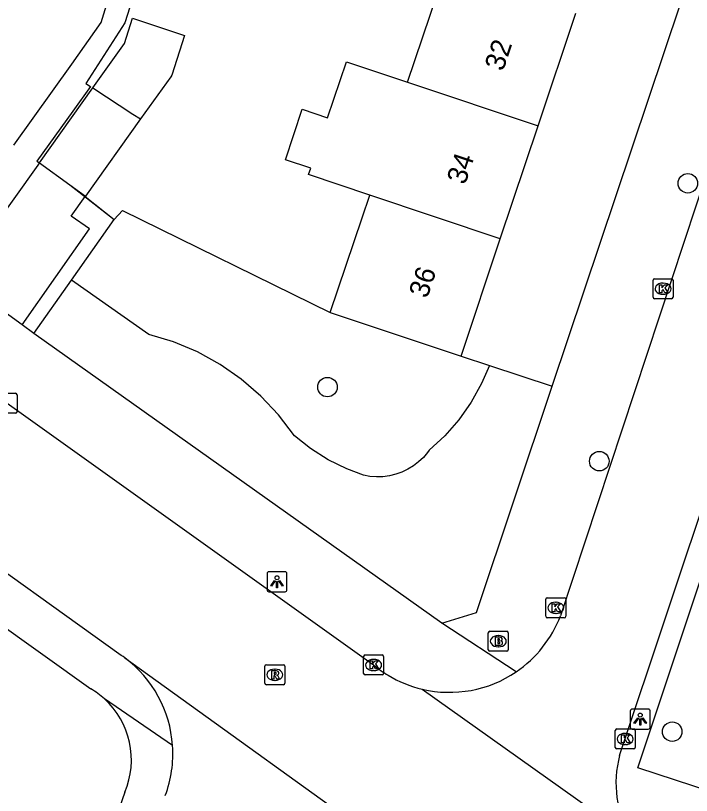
# Model space of a CAD drawing. Extents: x 162532 to 163264, y 381233 to 382042.
# Drawn here: x 163171.91 to 163205.75, y 381503.3 to 381542.39 of the extents above; entities that cross this region are included whole.
import ezdxf

# ---------------------------------------------------------------- set-up
doc = ezdxf.new("R2010")
doc.units = 0
for name, color, linetype in [('IMGEO_Boom', 7, 'Continuous'), ('IMGEO_Brandkraan', 7, 'Continuous'), ('IMGEO_Groenvoorziening', 7, 'Continuous'), ('IMGEO_Hek', 7, 'Continuous'), ('IMGEO_Kolk', 7, 'Continuous'), ('IMGEO_Lichtpunt', 7, 'Continuous'), ('IMGEO_Pand', 7, 'Continuous'), ('IMGEO_Pand_nummerreeks', 7, 'Continuous'), ('IMGEO_Rijbaan_lokaal_open', 7, 'Continuous'), ('IMGEO_Rioolput', 7, 'Continuous'), ('IMGEO_Voetpad_open', 7, 'Continuous')]:
    doc.layers.add(name, color=color, linetype=linetype)

msp = doc.modelspace()

# ---------------------------------------------------------------- linework, layer by layer
at = {"layer": 'IMGEO_Boom'}
for centre in [(163205.574, 381533.98), (163187.525, 381523.767), (163201.142, 381520.052), (163204.793, 381506.498)]:
    msp.add_circle(centre, 0.489, dxfattribs=at)
at = {"layer": 'IMGEO_Brandkraan'}
for p, q in [((163195.658, 381511.53), (163196.51, 381511.53)), ((163195.583, 381510.604), (163195.583, 381511.456)), ((163196.071, 381511.31), (163196.096, 381511.31)), ((163196.584, 381511.456), (163196.584, 381510.604)), ((163196.094, 381510.75), (163196.069, 381510.75)), ((163196.51, 381510.53), (163195.658, 381510.53))]:
    msp.add_line(p, q, dxfattribs=at)
for points in [[(163195.658, 381511.53), (163196.51, 381511.53)], [(163195.583, 381510.604), (163195.583, 381511.456)], [(163195.931, 381511.23), (163195.931, 381510.83), (163196.144, 381510.83)], [(163196.162, 381511.23), (163195.931, 381511.23)], [(163196.11, 381511.149), (163196.056, 381511.149), (163196.056, 381511.073)], [(163196.584, 381511.456), (163196.584, 381510.604)], [(163196.056, 381511.073), (163196.109, 381511.073)], [(163196.118, 381510.997), (163196.056, 381510.997), (163196.056, 381510.916)], [(163196.056, 381510.916), (163196.118, 381510.916)], [(163196.51, 381510.53), (163195.658, 381510.53)]]:
    msp.add_lwpolyline(points, dxfattribs=at)
for centre, radius, start, end in [((163195.66, 381511.454), 0.0765, 91.552, 178.448), ((163195.66, 381511.454), 0.0765, 91.552, 178.448), ((163196.508, 381511.454), 0.0765, 1.552, 88.448), ((163196.508, 381511.454), 0.0765, 1.552, 88.448), ((163196.111, 381511.111), 0.0379, 267.8285, 90.9355), ((163196.166, 381511.085), 0.145, 59.4692, 91.5367), ((163196.191, 381511.132), 0.0922, 285.5137, 58.1501), ((163196.119, 381510.956), 0.0404, 269.8759, 90.5077), ((163196.15, 381511.081), 0.251, 268.6676, 293.5347), ((163196.196, 381510.94), 0.105, 301.3115, 78.989), ((163195.66, 381510.606), 0.0765, 181.552, 268.448), ((163195.66, 381510.606), 0.0765, 181.552, 268.448), ((163196.508, 381510.606), 0.0765, 271.552, 358.448), ((163196.508, 381510.606), 0.0765, 271.552, 358.448)]:
    msp.add_arc(centre, radius, start, end, dxfattribs=at)
for centre, major_axis, ratio, start_param, end_param in [((163196.07, 381511.03), (-0.387, 0.002), 0.722429, 4.712389, 7.853982), ((163196.095, 381511.03), (-0.39, 0.002), 0.717154, 1.570796, 4.712389)]:
    msp.add_ellipse(centre, major_axis=major_axis, ratio=ratio, start_param=start_param, end_param=end_param, dxfattribs=at)
at = {"layer": 'IMGEO_Groenvoorziening'}
for points in [[(163175.41, 381533.343), (163175.388, 381533.311)], [(163176.846, 381532.17), (163177.253, 381532.615), (163187.669, 381527.504)], [(163195.639, 381524.85), (163195.245, 381523.939), (163194.724, 381523.005), (163194.109, 381522.131), (163193.405, 381521.326), (163192.621, 381520.599), (163192.545, 381520.496), (163192.332, 381520.246), (163192.094, 381520.019), (163191.834, 381519.819), (163191.554, 381519.647), (163191.258, 381519.505), (163190.949, 381519.395), (163190.629, 381519.318), (163190.304, 381519.274), (163189.975, 381519.265), (163189.648, 381519.291), (163189.325, 381519.35), (163188.49, 381519.667), (163187.56, 381520.127), (163186.684, 381520.682), (163185.87, 381521.326), (163185.077, 381522.373), (163184.19, 381523.319), (163183.21, 381524.167), (163182.145, 381524.907), (163181.01, 381525.532), (163179.815, 381526.036), (163178.574, 381526.411), (163174.705, 381529.131)], [(163194.223, 381525.315), (163195.639, 381524.85)], [(163195.639, 381524.85), (163198.785, 381523.816)]]:
    msp.add_lwpolyline(points, dxfattribs=at)
at = {"layer": 'IMGEO_Hek'}
for points in [[(163174.617, 381533.912), (163175.07, 381533.558)], [(163175.07, 381533.558), (163176.846, 381532.17)], [(163176.846, 381532.17), (163177.253, 381532.615), (163187.669, 381527.504)]]:
    msp.add_lwpolyline(points, dxfattribs=at)
at = {"layer": 'IMGEO_Kolk'}
for p, q in [((163203.835, 381528.271), (163203.835, 381529.123)), ((163203.91, 381529.197), (163204.762, 381529.197)), ((163204.836, 381529.123), (163204.836, 381528.271)), ((163204.323, 381528.977), (163204.348, 381528.977)), ((163204.346, 381528.417), (163204.321, 381528.417)), ((163204.762, 381528.197), (163203.91, 381528.197)), ((163171.055, 381523.457), (163171.907, 381523.457)), ((163171.981, 381523.383), (163171.981, 381522.531)), ((163171.907, 381522.457), (163171.055, 381522.457)), ((163198.463, 381512.278), (163198.463, 381513.13)), ((163198.538, 381513.204), (163199.39, 381513.204)), ((163199.464, 381513.13), (163199.464, 381512.278)), ((163198.951, 381512.984), (163198.976, 381512.984)), ((163198.974, 381512.424), (163198.949, 381512.424)), ((163199.39, 381512.204), (163198.538, 381512.204)), ((163189.413, 381510.34), (163190.265, 381510.34)), ((163189.338, 381509.414), (163189.338, 381510.266)), ((163189.826, 381510.12), (163189.851, 381510.12)), ((163190.339, 381510.266), (163190.339, 381509.414)), ((163189.849, 381509.56), (163189.824, 381509.56)), ((163190.265, 381509.34), (163189.413, 381509.34)), ((163201.939, 381505.706), (163201.939, 381506.558)), ((163202.014, 381506.632), (163202.866, 381506.632)), ((163202.94, 381506.558), (163202.94, 381505.706)), ((163202.427, 381506.412), (163202.452, 381506.412)), ((163202.45, 381505.852), (163202.425, 381505.852)), ((163202.866, 381505.632), (163202.014, 381505.632))]:
    msp.add_line(p, q, dxfattribs=at)
for points in [[(163203.835, 381528.271), (163203.835, 381529.123)], [(163203.91, 381529.197), (163204.762, 381529.197)], [(163204.836, 381529.123), (163204.836, 381528.271)], [(163204.156, 381528.897), (163204.279, 381528.897), (163204.279, 381528.746), (163204.409, 381528.897), (163204.573, 381528.897), (163204.427, 381528.746), (163204.58, 381528.497), (163204.428, 381528.497), (163204.343, 381528.661), (163204.279, 381528.594), (163204.279, 381528.497), (163204.156, 381528.497), (163204.156, 381528.897)], [(163204.762, 381528.197), (163203.91, 381528.197)], [(163171.055, 381523.457), (163171.907, 381523.457)], [(163171.981, 381523.383), (163171.981, 381522.531)], [(163171.907, 381522.457), (163171.055, 381522.457)], [(163198.463, 381512.278), (163198.463, 381513.13)], [(163198.538, 381513.204), (163199.39, 381513.204)], [(163199.464, 381513.13), (163199.464, 381512.278)], [(163198.784, 381512.904), (163198.907, 381512.904), (163198.907, 381512.753), (163199.037, 381512.904), (163199.201, 381512.904), (163199.055, 381512.753), (163199.208, 381512.504), (163199.056, 381512.504), (163198.971, 381512.668), (163198.907, 381512.601), (163198.907, 381512.504), (163198.784, 381512.504), (163198.784, 381512.904)], [(163199.39, 381512.204), (163198.538, 381512.204)], [(163189.413, 381510.34), (163190.265, 381510.34)], [(163189.338, 381509.414), (163189.338, 381510.266)], [(163189.659, 381510.04), (163189.782, 381510.04), (163189.782, 381509.889), (163189.912, 381510.04), (163190.076, 381510.04), (163189.93, 381509.889), (163190.083, 381509.64), (163189.931, 381509.64), (163189.846, 381509.804), (163189.782, 381509.737), (163189.782, 381509.64), (163189.659, 381509.64), (163189.659, 381510.04)], [(163190.339, 381510.266), (163190.339, 381509.414)], [(163190.265, 381509.34), (163189.413, 381509.34)], [(163201.939, 381505.706), (163201.939, 381506.558)], [(163202.014, 381506.632), (163202.866, 381506.632)], [(163202.94, 381506.558), (163202.94, 381505.706)], [(163202.26, 381506.332), (163202.383, 381506.332), (163202.383, 381506.181), (163202.513, 381506.332), (163202.677, 381506.332), (163202.531, 381506.181), (163202.684, 381505.932), (163202.532, 381505.932), (163202.447, 381506.096), (163202.383, 381506.029), (163202.383, 381505.932), (163202.26, 381505.932), (163202.26, 381506.332)], [(163202.866, 381505.632), (163202.014, 381505.632)]]:
    msp.add_lwpolyline(points, dxfattribs=at)
for centre, start, end in [((163203.912, 381529.121), 91.552, 178.448), ((163203.912, 381529.121), 91.552, 178.448), ((163204.76, 381529.121), 1.552, 88.448), ((163204.76, 381529.121), 1.552, 88.448), ((163203.912, 381528.273), 181.552, 268.448), ((163203.912, 381528.273), 181.552, 268.448), ((163204.76, 381528.273), 271.552, 358.448), ((163204.76, 381528.273), 271.552, 358.448), ((163171.905, 381523.381), 1.552, 88.448), ((163171.905, 381523.381), 1.552, 88.448), ((163171.905, 381522.533), 271.552, 358.448), ((163171.905, 381522.533), 271.552, 358.448), ((163198.54, 381513.128), 91.552, 178.448), ((163198.54, 381513.128), 91.552, 178.448), ((163199.388, 381513.128), 1.552, 88.448), ((163199.388, 381513.128), 1.552, 88.448), ((163198.54, 381512.28), 181.552, 268.448), ((163198.54, 381512.28), 181.552, 268.448), ((163199.388, 381512.28), 271.552, 358.448), ((163199.388, 381512.28), 271.552, 358.448), ((163189.415, 381510.264), 91.552, 178.448), ((163189.415, 381510.264), 91.552, 178.448), ((163190.263, 381510.264), 1.552, 88.448), ((163190.263, 381510.264), 1.552, 88.448), ((163189.415, 381509.416), 181.552, 268.448), ((163189.415, 381509.416), 181.552, 268.448), ((163190.263, 381509.416), 271.552, 358.448), ((163190.263, 381509.416), 271.552, 358.448), ((163202.016, 381506.556), 91.552, 178.448), ((163202.016, 381506.556), 91.552, 178.448), ((163202.864, 381506.556), 1.552, 88.448), ((163202.864, 381506.556), 1.552, 88.448), ((163202.016, 381505.708), 181.552, 268.448), ((163202.016, 381505.708), 181.552, 268.448), ((163202.864, 381505.708), 271.552, 358.448), ((163202.864, 381505.708), 271.552, 358.448)]:
    msp.add_arc(centre, 0.0765, start, end, dxfattribs=at)
for centre, major_axis, ratio, start_param, end_param in [((163204.322, 381528.697), (-0.387, 0.002), 0.722429, 4.712389, 7.853982), ((163204.347, 381528.697), (-0.39, 0.002), 0.717154, 1.570796, 4.712389), ((163198.95, 381512.704), (-0.387, 0.002), 0.722429, 4.712389, 7.853982), ((163198.975, 381512.704), (-0.39, 0.002), 0.717154, 1.570796, 4.712389), ((163189.825, 381509.84), (-0.387, 0.002), 0.722429, 4.712389, 7.853982), ((163189.85, 381509.84), (-0.39, 0.002), 0.717154, 1.570796, 4.712389), ((163202.426, 381506.132), (-0.387, 0.002), 0.722429, 4.712389, 7.853982), ((163202.451, 381506.132), (-0.39, 0.002), 0.717154, 1.570796, 4.712389)]:
    msp.add_ellipse(centre, major_axis=major_axis, ratio=ratio, start_param=start_param, end_param=end_param, dxfattribs=at)
at = {"layer": 'IMGEO_Lichtpunt'}
for p, q in [((163184.5, 381514.413), (163184.5, 381513.606)), ((163184.5, 381514.413), (163184.5, 381513.606)), ((163185.402, 381514.508), (163184.594, 381514.508)), ((163185.402, 381514.508), (163184.594, 381514.508)), ((163185.496, 381513.606), (163185.496, 381514.413)), ((163185.496, 381513.606), (163185.496, 381514.413)), ((163184.594, 381513.512), (163185.402, 381513.512)), ((163184.594, 381513.512), (163185.402, 381513.512)), ((163203.594, 381507.625), (163202.786, 381507.625)), ((163203.594, 381507.625), (163202.786, 381507.625)), ((163202.692, 381507.53), (163202.692, 381506.723)), ((163202.692, 381507.53), (163202.692, 381506.723)), ((163203.688, 381506.723), (163203.688, 381507.53)), ((163203.688, 381506.723), (163203.688, 381507.53)), ((163202.786, 381506.629), (163203.594, 381506.629)), ((163202.786, 381506.629), (163203.594, 381506.629))]:
    msp.add_line(p, q, dxfattribs=at)
for points in [[(163184.874, 381514.077), (163184.913, 381514.049), (163184.725, 381513.787), (163184.687, 381513.814), (163184.874, 381514.077)], [(163184.976, 381514.029), (163185.023, 381514.029), (163185.023, 381513.707), (163184.976, 381513.707), (163184.976, 381514.029)], [(163185.086, 381514.049), (163185.124, 381514.076), (163185.311, 381513.814), (163185.272, 381513.786), (163185.086, 381514.049)], [(163203.066, 381507.194), (163203.105, 381507.166), (163202.917, 381506.904), (163202.879, 381506.931), (163203.066, 381507.194)], [(163203.168, 381507.146), (163203.215, 381507.146), (163203.215, 381506.824), (163203.168, 381506.824), (163203.168, 381507.146)], [(163203.278, 381507.166), (163203.316, 381507.193), (163203.503, 381506.931), (163203.464, 381506.903), (163203.278, 381507.166)]]:
    msp.add_lwpolyline(points, dxfattribs=at)
for centre in [(163184.999, 381514.211), (163203.191, 381507.328)]:
    msp.add_circle(centre, 0.0994, dxfattribs=at)
for centre, start, end in [((163184.594, 381514.413), 90, 180), ((163184.594, 381514.413), 90, 180), ((163185.402, 381514.413), 0, 90), ((163185.402, 381514.413), 0, 90), ((163184.594, 381513.606), 180, 270), ((163184.594, 381513.606), 180, 270), ((163185.402, 381513.606), 270, 0), ((163185.402, 381513.606), 270, 360), ((163202.786, 381507.53), 90, 180), ((163202.786, 381507.53), 90, 180), ((163203.594, 381507.53), 0, 90), ((163203.594, 381507.53), 0, 90), ((163202.786, 381506.723), 180, 270), ((163202.786, 381506.723), 180, 270), ((163203.594, 381506.723), 270, 0), ((163203.594, 381506.723), 270, 360)]:
    msp.add_arc(centre, 0.0946, start, end, dxfattribs=at)
at = {"layer": 'IMGEO_Pand'}
for points in [[(163171.811, 381535.887), (163174.716, 381539.957), (163176.198, 381542.033), (163177.086, 381544.986)], [(163191.539, 381539.046), (163193.436, 381544.703)], [(163198.073, 381536.855), (163199.961, 381542.515)], [(163175.776, 381538.758), (163177.362, 381540.979), (163177.762, 381542.256), (163180.362, 381541.384), (163179.74, 381539.397), (163179.678, 381539.322), (163178.166, 381537.204)], [(163189.642, 381533.387), (163186.578, 381534.414), (163186.687, 381534.739), (163185.419, 381535.164), (163186.265, 381537.688), (163187.533, 381537.263), (163188.475, 381540.073), (163191.539, 381539.046)], [(163191.539, 381539.046), (163198.073, 381536.855)], [(163173.096, 381535.004), (163175.776, 381538.758)], [(163175.776, 381538.758), (163177.785, 381537.452), (163178.166, 381537.204)], [(163178.166, 381537.204), (163175.41, 381533.343)], [(163196.184, 381531.194), (163198.073, 381536.855)], [(163173.096, 381535.004), (163174.617, 381533.912), (163175.41, 381533.343)], [(163187.669, 381527.504), (163189.259, 381532.245), (163189.642, 381533.387)], [(163196.184, 381531.194), (163189.642, 381533.387)], [(163194.223, 381525.315), (163196.184, 381531.194)], [(163187.669, 381527.504), (163194.223, 381525.315)]]:
    msp.add_lwpolyline(points, dxfattribs=at)
at = {"layer": 'IMGEO_Rijbaan_lokaal_open'}
for points in [[(163218.97, 381572.196), (163199.194, 381512.302)], [(163202.16, 381505.309), (163209.269, 381526.595), (163215.744, 381546.093), (163221.906, 381564.615), (163222.115, 381565.284)], [(163165.069, 381527.497), (163168.056, 381525.381), (163170.968, 381523.319), (163171.48, 381522.956), (163189.839, 381509.84)], [(163177.38, 381510.194), (163177.291, 381510.259), (163177.201, 381510.323), (163168.241, 381516.724), (163161.104, 381521.814)], [(163177.38, 381510.194), (163191.754, 381499.836)], [(163192.274, 381508.626), (163202.717, 381501.189)]]:
    msp.add_lwpolyline(points, dxfattribs=at)
for centre, radius, start, end in [((163193.626, 381514.421), 5.957, 304.2279, 339.168), ((163173.789, 381505.396), 5.993, 3.9026, 53.1866), ((163193.716, 381514.514), 6.072, 230.3259, 238.7773), ((163193.637, 381514.414), 5.946, 238.9234, 256.746), ((163193.636, 381514.417), 5.949, 256.7655, 304.1721), ((163173.818, 381505.388), 5.964, 339.5317, 4.003), ((163207.381, 381503.917), 5.404, 165.0753, 210.3234)]:
    msp.add_arc(centre, radius, start, end, dxfattribs=at)
at = {"layer": 'IMGEO_Rioolput'}
for p, q in [((163184.391, 381508.922), (163184.391, 381509.774)), ((163184.466, 381509.848), (163185.318, 381509.848)), ((163184.879, 381509.628), (163184.904, 381509.628)), ((163185.392, 381509.774), (163185.392, 381508.922)), ((163185.318, 381508.848), (163184.466, 381508.848)), ((163184.902, 381509.068), (163184.877, 381509.068))]:
    msp.add_line(p, q, dxfattribs=at)
for points in [[(163184.391, 381508.922), (163184.391, 381509.774)], [(163184.466, 381509.848), (163185.318, 381509.848)], [(163184.98, 381509.546), (163184.728, 381509.548), (163184.728, 381509.148)], [(163185.392, 381509.774), (163185.392, 381508.922)], [(163184.728, 381509.148), (163184.852, 381509.148), (163184.852, 381509.31), (163184.863, 381509.31)], [(163184.906, 381509.467), (163184.852, 381509.467), (163184.852, 381509.386)], [(163184.852, 381509.386), (163184.904, 381509.386)], [(163184.91, 381509.281), (163184.981, 381509.148), (163185.121, 381509.148), (163185.056, 381509.274)], [(163185.318, 381508.848), (163184.466, 381508.848)]]:
    msp.add_lwpolyline(points, dxfattribs=at)
for centre, radius, start, end in [((163184.468, 381509.772), 0.0765, 91.552, 178.448), ((163184.468, 381509.772), 0.0765, 91.552, 178.448), ((163184.979, 381509.436), 0.109, 350.3612, 89.416), ((163185.316, 381509.772), 0.0765, 1.552, 88.448), ((163185.316, 381509.772), 0.0765, 1.552, 88.448), ((163184.862, 381509.257), 0.0533, 26.0293, 88.6989), ((163184.888, 381509.575), 0.19, 274.7715, 282.9687), ((163184.912, 381509.371), 0.0964, 77.0061, 93.1865), ((163184.926, 381509.428), 0.0378, 276.6634, 79.6772), ((163184.977, 381509.436), 0.112, 277.5842, 350.9817), ((163184.961, 381509.221), 0.108, 29.5134, 73.7905), ((163184.468, 381508.924), 0.0765, 181.552, 268.448), ((163184.468, 381508.924), 0.0765, 181.552, 268.448), ((163185.316, 381508.924), 0.0765, 271.552, 358.448), ((163185.316, 381508.924), 0.0765, 271.552, 358.448)]:
    msp.add_arc(centre, radius, start, end, dxfattribs=at)
for centre, major_axis, ratio, start_param, end_param in [((163184.878, 381509.348), (-0.387, 0.002), 0.722429, 4.712389, 7.853982), ((163184.903, 381509.348), (-0.39, 0.002), 0.717154, 1.570796, 4.712389)]:
    msp.add_ellipse(centre, major_axis=major_axis, ratio=ratio, start_param=start_param, end_param=end_param, dxfattribs=at)
at = {"layer": 'IMGEO_Voetpad_open'}
for points in [[(163190.707, 381579.39), (163188.428, 381576.235), (163187.195, 381571.687), (163186.945, 381571.753), (163186.795, 381571.792), (163185.091, 381566.405), (163183.287, 381560.705), (163181.483, 381555.004), (163179.68, 381549.303), (163177.876, 381543.602), (163177.379, 381542.03), (163175.424, 381538.986), (163175.665, 381538.829), (163174.774, 381537.603), (163172.972, 381535.093), (163173.096, 381535.004)], [(163198.785, 381523.816), (163214.034, 381569.315)], [(163212.305, 381501.657), (163203.071, 381504.692), (163210.056, 381525.626), (163223.174, 381565.078), (163232.365, 381562.003)], [(163173.096, 381535.004), (163168.986, 381529.236)], [(163172.228, 381526.892), (163175.604, 381531.706), (163174.698, 381532.333), (163175.388, 381533.311)], [(163175.388, 381533.311), (163176.846, 381532.17)], [(163174.705, 381529.131), (163176.846, 381532.17)], [(163172.228, 381526.892), (163168.986, 381529.236)], [(163172.819, 381526.456), (163174.705, 381529.131)], [(163172.819, 381526.456), (163172.228, 381526.892)], [(163193.256, 381511.932), (163172.819, 381526.456)], [(163193.256, 381511.932), (163194.991, 381512.469), (163198.785, 381523.816)], [(163165.684, 381515.776), (163175.673, 381508.643)], [(163196.977, 381509.495), (163193.256, 381511.932)], [(163179.768, 381505.804), (163176.353, 381508.144)], [(163177.375, 381503.46), (163175.801, 381498.93)]]:
    msp.add_lwpolyline(points, dxfattribs=at)
for centre, radius, start, end in [((163173.606, 381505.114), 4.09, 47.8097, 59.6461), ((163173.582, 381505.086), 4.127, 336.7947, 47.8222)]:
    msp.add_arc(centre, radius, start, end, dxfattribs=at)

# ---------------------------------------------------------------- texts
at = {"layer": 'IMGEO_Pand_nummerreeks'}
for s, rotation, p in [('32', 71.5526, (163196.318, 381539.559)), ('34', 71.551, (163194.42, 381533.869)), ('36', 71.5526, (163192.521, 381528.175))]:
    msp.add_text(s, height=1, rotation=rotation, dxfattribs=at).set_placement(p)

doc.saveas('drawing.dxf')
